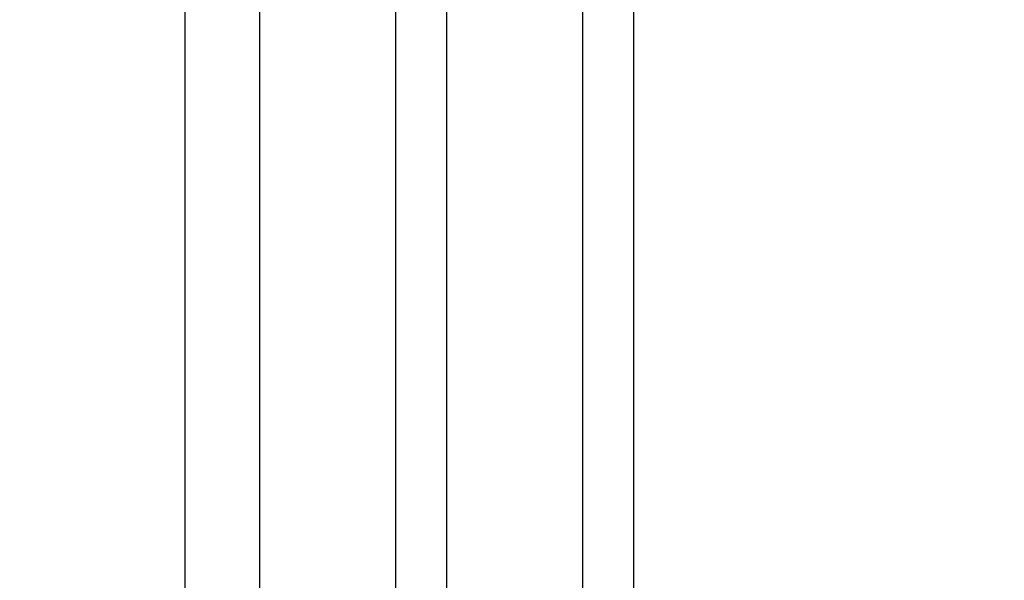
# Model space of a CAD drawing. Header units: millimetres. Extents: x -637441 to -130928, y -380379 to -53767.
# Tile 347 of 390: x -337424 to -337308, y -152052 to -151985. Entities that reach past the tile are written whole.
import ezdxf

# ---------------------------------------------------------------- set-up
doc = ezdxf.new("R2010")
doc.units = ezdxf.units.MM
doc.header["$LTSCALE"] = 10
doc.layers.add('CKTEXTY_MALE', color=7, linetype='Continuous', lineweight=25)
doc.layers.add('CrossSectionsGlass', color=4, linetype='Continuous')

msp = doc.modelspace()

# ---------------------------------------------------------------- linework, layer by layer
at = {"layer": 'CKTEXTY_MALE', "color": 7}
msp.add_circle((-337561.835, -152476.154), 613.638, dxfattribs=at)
at = {"layer": 'CrossSectionsGlass', "color": 1}
for p, q in [((-337352.102, -152835.225), (-337352.102, -148946.4)), ((-337404.902, -152115.076), (-337404.902, -149264.277)), ((-337396.102, -152115.076), (-337396.102, -149264.277)), ((-337380.102, -152115.076), (-337380.102, -149264.277)), ((-337374.102, -152115.076), (-337374.102, -149264.277)), ((-337358.102, -152115.076), (-337358.102, -149264.277)), ((-337352.102, -152115.076), (-337352.102, -149264.777))]:
    msp.add_line(p, q, dxfattribs=at)

doc.saveas('drawing.dxf')
